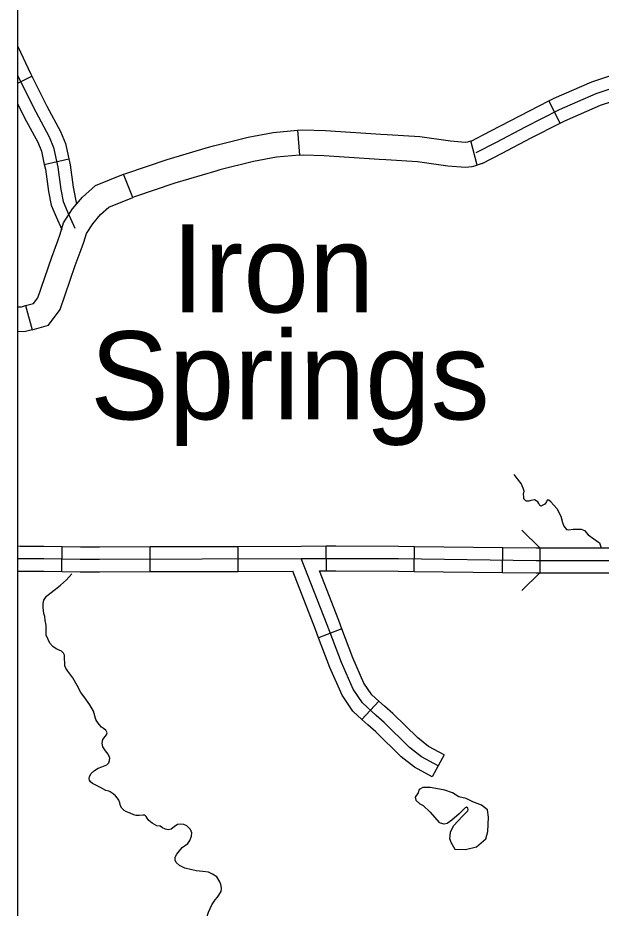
# Model space of a CAD drawing. Extents: x 8749 to 11879, y 13275 to 15339.
# Drawn here: x 9678.1 to 9748, y 13618.1 to 13724.9 of the extents above; entities that cross this region are included whole.
import ezdxf

# ---------------------------------------------------------------- set-up
doc = ezdxf.new("R2010")
doc.units = 0
for name, color, linetype in [('Level 25', 7, 'Continuous'), ('Level 31', 7, 'Continuous'), ('Level 32', 7, 'Continuous'), ('Level 35', 7, 'Continuous'), ('Level 38', 7, 'Continuous'), ('Level 46', 7, 'Continuous'), ('R_Draft', 7, 'Continuous')]:
    doc.layers.add(name, color=color, linetype=linetype)

msp = doc.modelspace()

# ---------------------------------------------------------------- linework, layer by layer
at = {"layer": 'Level 31'}
for p, q in [((9711.6, 13711.37), (9711.86, 13708.39)), ((9733.13, 13707.18), (9732.4, 13710.09)), ((9691.88, 13703.3), (9690.76, 13706.09)), ((9690.76, 13706.09), (9690.76, 13706.09)), ((9679, 13690.34), (9679, 13690.34)), ((9679, 13690.34), (9679.79, 13687.45))]:
    msp.add_line(p, q, dxfattribs=at)
for points in [[(9711.6, 13711.37), (9712.21, 13711.43), (9714.96, 13711.35), (9721.58, 13710.91), (9722.37, 13710.86)], [(9700.96, 13709.34), (9701.54, 13709.5), (9705.71, 13710.55), (9708.68, 13711.12), (9711.6, 13711.37)], [(9722.37, 13710.86), (9726.29, 13710.61), (9729.94, 13710.1), (9731.7, 13709.96), (9732.03, 13710), (9732.4, 13710.09)], [(9690.76, 13706.09), (9691.05, 13706.2), (9695.98, 13707.87), (9700.96, 13709.34)], [(9711.86, 13708.39), (9709.09, 13708.14), (9706.35, 13707.62), (9702.32, 13706.61), (9701.81, 13706.46)], [(9711.86, 13708.39), (9712.3, 13708.42), (9714.82, 13708.35), (9721.39, 13707.92), (9722.18, 13707.87)], [(9722.18, 13707.87), (9725.98, 13707.63), (9729.62, 13707.11), (9731.74, 13706.95), (9732.54, 13707.03), (9733.13, 13707.18)], [(9682.87, 13698.11), (9683.17, 13698.91), (9683.57, 13700.26), (9684.64, 13701.95), (9685.84, 13703.35), (9687.4, 13704.73), (9690.76, 13706.09)], [(9701.81, 13706.46), (9696.89, 13705.01), (9692.09, 13703.39), (9691.88, 13703.3)], [(9685.68, 13697.07), (9686.01, 13697.97), (9686.32, 13699), (9687.06, 13700.16), (9687.99, 13701.25), (9689, 13702.14), (9691.88, 13703.3)], [(9679, 13690.34), (9679.98, 13690.61), (9680.49, 13691.29), (9682.15, 13696.15), (9682.87, 13698.11)], [(9679.79, 13687.45), (9681.76, 13687.99), (9683.18, 13689.87), (9684.98, 13695.15), (9685.68, 13697.07)], [(9678.09, 13690.18), (9678.51, 13690.21), (9679, 13690.34)], [(9679.79, 13687.45), (9679, 13687.23), (9678.09, 13687.18)]]:
    msp.add_lwpolyline(points, dxfattribs=at)
at = {"layer": 'Level 32'}
for p, q in [((9678.09, 13717.03), (9679.76, 13717.86)), ((9743.1, 13712.23), (9741.73, 13714.9)), ((9681.26, 13707.28), (9684.19, 13707.93)), ((9733.73, 13707.37), (9733.13, 13707.19)), ((9683.36, 13658.46), (9683.41, 13661.46)), ((9693.95, 13658.44), (9693.94, 13661.44)), ((9704.51, 13658.47), (9704.5, 13661.47)), ((9715.08, 13658.52), (9715.06, 13661.52)), ((9725.61, 13658.47), (9725.65, 13661.47)), ((9736.17, 13658.33), (9736.21, 13661.33)), ((9716.93, 13651.59), (9714.13, 13650.52)), ((9721.38, 13642.91), (9719.34, 13640.7)), ((9729.19, 13636.46), (9727.76, 13633.82))]:
    msp.add_line(p, q, dxfattribs=at)
for points in [[(9733.04, 13708.7), (9735.47, 13709.96), (9738.94, 13711.78), (9743.02, 13713.88), (9747.42, 13715.78), (9752.5, 13717.47), (9758.78, 13719.48), (9764.68, 13721.53), (9765.84, 13721.74), (9768.31, 13721.93), (9773.45, 13722.24), (9776.38, 13722.18), (9780.13, 13721.68), (9780.9, 13721.53)], [(9678.09, 13721.41), (9679.64, 13718.11), (9679.76, 13717.86)], [(9679.76, 13717.86), (9681.56, 13714.26), (9683.2, 13711.24), (9683.79, 13709.77), (9684.19, 13707.93)], [(9741.73, 13714.9), (9742.38, 13715.23), (9746.88, 13717.19), (9751.77, 13718.81)], [(9743.1, 13712.23), (9743.66, 13712.52), (9747.95, 13714.38), (9752.72, 13715.96)], [(9732.35, 13710.04), (9734.77, 13711.29), (9738.25, 13713.11), (9741.73, 13714.9)], [(9678.09, 13714.5), (9678.9, 13712.88), (9680.48, 13709.96), (9680.91, 13708.88), (9681.26, 13707.28)], [(9733.73, 13707.37), (9736.16, 13708.63), (9739.63, 13710.45), (9743.1, 13712.23)], [(9681.26, 13707.28), (9681.39, 13706.69), (9681.77, 13704.02), (9682.1, 13702.37), (9682.69, 13700.97), (9683.37, 13699.47)], [(9684.19, 13707.93), (9684.35, 13707.22), (9684.73, 13704.53), (9685.13, 13702.52)], [(9678.09, 13660.01), (9678.32, 13660), (9681.21, 13660), (9685.57, 13659.92), (9687.86, 13659.92), (9700.2, 13659.96), (9712.06, 13660), (9716.19, 13660.03), (9723.7, 13660), (9740.21, 13659.78), (9754.57, 13659.79), (9759.42, 13659.7), (9770.69, 13659.81), (9776.17, 13659.81), (9779.56, 13659.78), (9779.96, 13660.03), (9780.07, 13660.62), (9780.34, 13667.49)], [(9678.09, 13661.52), (9678.37, 13661.5), (9681.22, 13661.5), (9683.41, 13661.46)], [(9683.41, 13661.46), (9685.58, 13661.42), (9687.86, 13661.42), (9693.94, 13661.44)], [(9693.94, 13661.44), (9700.19, 13661.46), (9704.5, 13661.47)], [(9704.5, 13661.47), (9712.05, 13661.5), (9715.06, 13661.52)], [(9715.06, 13661.52), (9716.19, 13661.53), (9723.71, 13661.5), (9725.65, 13661.47)], [(9725.65, 13661.47), (9736.21, 13661.33)], [(9736.21, 13661.33), (9740.22, 13661.28), (9740.64, 13661.28), (9740.64, 13658.28)], [(9740.64, 13661.28), (9741.01, 13661.28), (9746.75, 13661.28)], [(9746.75, 13661.28), (9750.57, 13661.28), (9751.2, 13661.28)], [(9722.01, 13640.33), (9721.03, 13641.18), (9719.4, 13642.69), (9718.27, 13644.35), (9716.87, 13647.53), (9715.15, 13652.06), (9712.06, 13660)], [(9678.09, 13658.51), (9678.26, 13658.5), (9681.2, 13658.5), (9683.36, 13658.46)], [(9683.36, 13658.46), (9685.55, 13658.42), (9687.86, 13658.42), (9693.95, 13658.44)], [(9693.95, 13658.44), (9700.2, 13658.46), (9704.51, 13658.47)], [(9704.51, 13658.47), (9711.04, 13658.49)], [(9714.13, 13650.52), (9713.75, 13651.52), (9711.04, 13658.49)], [(9716.93, 13651.59), (9716.55, 13652.59), (9714.25, 13658.52)], [(9714.25, 13658.52), (9715.08, 13658.52)], [(9715.08, 13658.52), (9716.19, 13658.53), (9723.68, 13658.5), (9725.61, 13658.47)], [(9725.61, 13658.47), (9736.17, 13658.33)], [(9736.17, 13658.33), (9740.2, 13658.28), (9740.64, 13658.28)], [(9740.64, 13658.28), (9741.13, 13658.28), (9746.75, 13658.28)], [(9746.75, 13658.28), (9751.2, 13658.28), (9750.53, 13658.28)], [(9721.38, 13642.91), (9720.54, 13643.68), (9719.58, 13645.08), (9718.25, 13648.1), (9716.93, 13651.59)], [(9719.34, 13640.7), (9718.25, 13641.71), (9716.95, 13643.62), (9715.48, 13646.96), (9714.13, 13650.52)], [(9729.19, 13636.46), (9727.3, 13637.49), (9726.04, 13638.49), (9723.03, 13641.43), (9722.03, 13642.3), (9721.38, 13642.91)], [(9727.76, 13633.82), (9725.64, 13634.98), (9724.05, 13636.24), (9720.99, 13639.22), (9720.03, 13640.07), (9719.34, 13640.7)], [(9728.48, 13635.14), (9726.47, 13636.23), (9725.04, 13637.36), (9722.01, 13640.33)]]:
    msp.add_lwpolyline(points, dxfattribs=at)
at = {"layer": 'Level 35'}
for points in [[(9741.99, 13666.82), (9741.72, 13667.01), (9741.53, 13667.01), (9741.45, 13666.82), (9741.26, 13666.52), (9740.77, 13666.28), (9740.66, 13666.36), (9740.52, 13666.63), (9740.41, 13666.8), (9740, 13667.04), (9739.59, 13666.96), (9739.34, 13666.88), (9739.02, 13666.91), (9738.74, 13667.18), (9738.74, 13667.4), (9738.72, 13667.73), (9738.77, 13668.11), (9738.66, 13668.46), (9738.44, 13669.01), (9737.82, 13669.75), (9737.58, 13670.1)], [(9741.99, 13666.82), (9742.7, 13666.01), (9743.17, 13665.11), (9743.36, 13664.32), (9743.52, 13663.88), (9743.85, 13663.5), (9744.12, 13663.47), (9744.64, 13663.53), (9745.19, 13663.53), (9745.62, 13663.53), (9746.03, 13663.39), (9746.47, 13662.84), (9747.13, 13662.38), (9747.43, 13662.19), (9747.81, 13661.89), (9748, 13661.28)], [(9683.32, 13648.9), (9682.67, 13649.2), (9682.3, 13649.47), (9681.93, 13649.86), (9681.74, 13650.32), (9681.47, 13650.83), (9681.48, 13651.46), (9681.47, 13652.02), (9681.36, 13652.57), (9681.33, 13653.08), (9681.2, 13653.42), (9681.11, 13654.12), (9681.14, 13654.63), (9681.19, 13655), (9681.51, 13655.49), (9681.93, 13655.83), (9682.61, 13656.34), (9683.22, 13656.82), (9683.92, 13657.45), (9684.55, 13658.19)], [(9687.17, 13641.7), (9686.72, 13642.47), (9686.04, 13643.43), (9685.64, 13643.94), (9685.2, 13644.8), (9684.67, 13645.72), (9684.07, 13646.49), (9683.83, 13646.85), (9683.73, 13647.14), (9683.73, 13647.53), (9683.69, 13647.94), (9683.69, 13648.19), (9683.69, 13648.41), (9683.58, 13648.65), (9683.32, 13648.9)], [(9688.72, 13638.87), (9688.79, 13639.11), (9688.63, 13639.41), (9688.36, 13639.61), (9688.12, 13639.78), (9687.83, 13640.1), (9687.55, 13640.52), (9687.42, 13640.7), (9687.17, 13641.7)], [(9688.28, 13637.43), (9688.2, 13637.85), (9688.26, 13638.3), (9688.56, 13638.65), (9688.72, 13638.87)], [(9689.51, 13631.79), (9689.14, 13632.05), (9689, 13632.13), (9688.62, 13632.19), (9688.29, 13632.4), (9687.92, 13632.6), (9687.44, 13632.84), (9687.03, 13633.05), (9686.81, 13633.24), (9686.69, 13633.42), (9686.64, 13633.59), (9686.67, 13633.88), (9686.87, 13634.22), (9687.28, 13634.58), (9687.72, 13634.89), (9688.15, 13635.04), (9688.74, 13635.27), (9689, 13635.5), (9689.06, 13635.78), (9689.11, 13636.06), (9689.05, 13636.27), (9688.91, 13636.54), (9688.6, 13636.94), (9688.28, 13637.43)], [(9729.89, 13626.34), (9730, 13626.01), (9730.46, 13625.15), (9731.75, 13625.1), (9733.05, 13625.45), (9734.18, 13626.39), (9734.42, 13627.28), (9734.5, 13629.01), (9734.37, 13629.87), (9733.67, 13630.44), (9732.64, 13630.84), (9731.84, 13631.22), (9730.95, 13631.44), (9730.19, 13631.92), (9729.28, 13632.25), (9728.2, 13632.44), (9727.52, 13632.54), (9726.63, 13632.54), (9726.2, 13632.33), (9726.07, 13631.92), (9725.72, 13631.41), (9725.8, 13631.03), (9726.28, 13630.6), (9726.67, 13630.38)], [(9697.13, 13624.57), (9697.8, 13625.36), (9698.46, 13625.85), (9698.72, 13626.19), (9698.92, 13626.73), (9698.94, 13627.13), (9698.79, 13627.52), (9698.35, 13627.95), (9698, 13628.12), (9697.62, 13628.15), (9697.22, 13628.12), (9696.83, 13627.84), (9696.46, 13627.56), (9696.09, 13627.47), (9695.78, 13627.55), (9695.44, 13627.73), (9695.14, 13627.9), (9694.75, 13627.95), (9694.46, 13628.1), (9694.18, 13628.27), (9693.81, 13628.6), (9693.58, 13628.89), (9693.49, 13629.09), (9693.32, 13629.24), (9693.13, 13629.24), (9692.64, 13629.21), (9692.26, 13629.21), (9692.01, 13629.29), (9691.56, 13629.49), (9691.12, 13629.64), (9690.84, 13629.8), (9690.56, 13630.06), (9690.38, 13630.34), (9690.33, 13630.71), (9690.21, 13631.03), (9690.02, 13631.28), (9689.78, 13631.54), (9689.51, 13631.79)], [(9726.67, 13630.38), (9727.5, 13629.6), (9728.6, 13628.37)], [(9729.89, 13626.34), (9729.96, 13627.2), (9730.32, 13627.95), (9731.4, 13629.12), (9732.03, 13629.75), (9732.08, 13629.91), (9732.01, 13630.06), (9731.87, 13630.18), (9731.69, 13630.11), (9730.98, 13629.4), (9730.1, 13628.64), (9729.56, 13628.24), (9729.2, 13628.17), (9728.76, 13628.28), (9728.6, 13628.37)], [(9700.69, 13615.79), (9700.69, 13616.83), (9700.93, 13617.61), (9701.33, 13618.5), (9701.76, 13619.09), (9702.01, 13619.39), (9702.47, 13620.07), (9702.49, 13620.5), (9702.41, 13620.93), (9702.3, 13621.25), (9701.95, 13621.85), (9701.41, 13622.17), (9700.96, 13622.39), (9700.25, 13622.47), (9699.45, 13622.55), (9698.1, 13622.87), (9697.45, 13623.2), (9697.07, 13623.55), (9696.94, 13623.84), (9696.94, 13624.19), (9697.13, 13624.57)]]:
    msp.add_lwpolyline(points, dxfattribs=at)
at = {"layer": 'Level 38'}
for points in [[(9738.52, 13663.4), (9740.64, 13661.28)], [(9740.64, 13658.28), (9738.52, 13656.16)]]:
    msp.add_lwpolyline(points, dxfattribs=at)
at = {"layer": 'Level 46'}
for points in [[(9678.09, 13717.88), (9678.29, 13717.45), (9680.23, 13713.57), (9681.84, 13710.6)], [(9681.84, 13710.6), (9682.35, 13709.32), (9682.87, 13706.96), (9683.25, 13704.28), (9683.54, 13702.81), (9684.06, 13701.57), (9684.94, 13699.63)]]:
    msp.add_lwpolyline(points, dxfattribs=at)
at = {"layer": 'R_Draft'}
msp.add_lwpolyline([(9678.09, 14456.3), (10959.72, 14456.3), (10959.72, 13439.87), (9678.09, 13439.87)], close=True, dxfattribs=at)

# ---------------------------------------------------------------- texts
at = {"layer": 'Level 25'}
for s, p in [('Iron', (9696.5, 13689.53)), ('Springs', (9686.76, 13676.7))]:
    msp.add_text(s, height=10.56, dxfattribs=at).set_placement(p)

doc.saveas('drawing.dxf')
